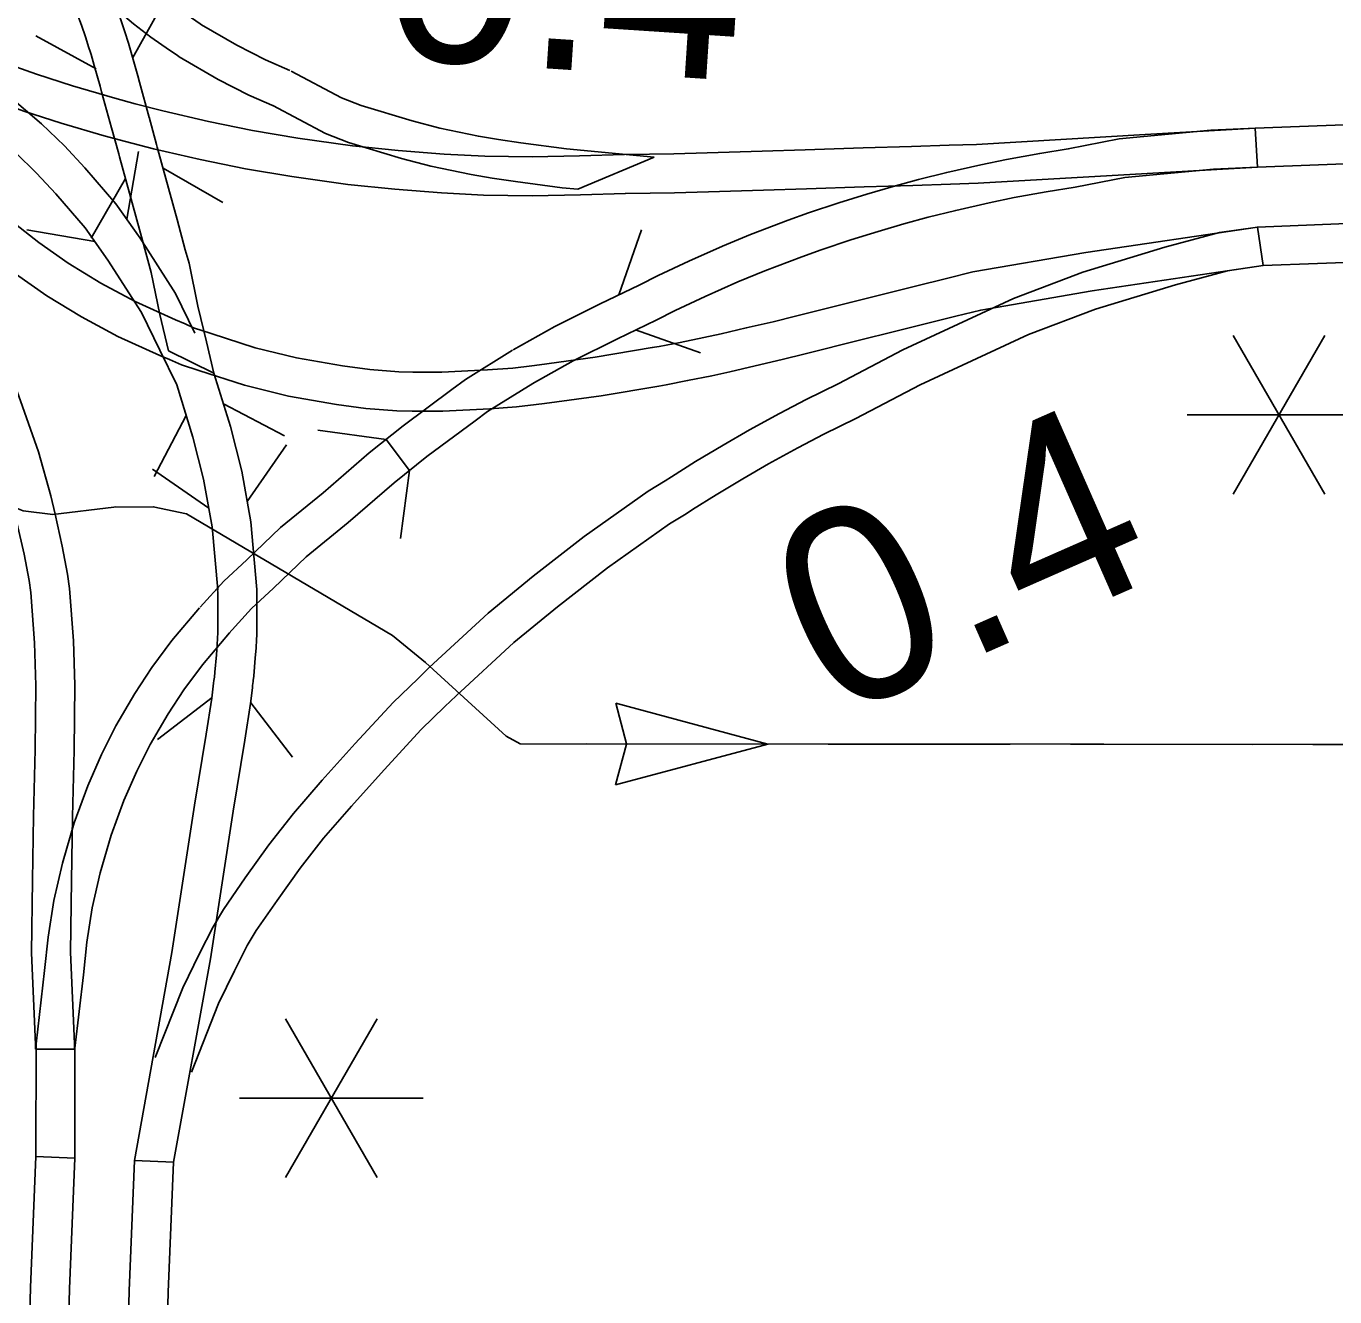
# Model space of a CAD drawing. Extents: x -19 to 366, y -4 to 359.
# Drawn here: x 155.718 to 156.258, y 193.148 to 193.673 of the extents above; entities that cross this region are included whole.
import ezdxf

# ---------------------------------------------------------------- set-up
doc = ezdxf.new("R2010")
doc.units = 0
for name, color, linetype in [('Level 19', 7, 'Continuous'), ('Level 39', 7, 'Continuous'), ('Level 43', 7, 'Continuous'), ('Level 48', 7, 'Continuous'), ('Level 60', 7, 'Continuous')]:
    doc.layers.add(name, color=color, linetype=linetype)

msp = doc.modelspace()

# ---------------------------------------------------------------- linework, layer by layer
at = {"layer": 'Level 19'}
for p, q in [((156.22627, 193.61449), (156.22536, 193.63056)), ((155.94575, 193.60542), (155.97717, 193.6186)), ((156.22859, 193.57388), (156.22623, 193.5898)), ((156.22858, 193.57387), (156.22624, 193.5898)), ((155.77676, 193.53871), (155.7955, 193.52948)), ((155.73801, 193.25029), (155.72192, 193.25029)), ((155.73809, 193.20534), (155.72201, 193.206)), ((155.76269, 193.20432), (155.77878, 193.20366))]:
    msp.add_line(p, q, dxfattribs=at)
for points in [[(155.8268, 193.65442), (155.8168, 193.6588), (155.80493, 193.66482), (155.7904, 193.67329), (155.78986, 193.67375), (155.78619, 193.67613), (155.77901, 193.68117), (155.77235, 193.68631), (155.76647, 193.69119), (155.76194, 193.69528), (155.75907, 193.698), (155.75678, 193.70024), (155.75451, 193.70259), (155.75201, 193.70522), (155.74804, 193.70969), (155.74352, 193.71503), (155.73567, 193.72513), (155.73408, 193.7276)], [(155.76877, 193.63507), (155.76474, 193.64962), (155.7641, 193.65218), (155.76157, 193.66082), (155.76024, 193.66576), (155.75965, 193.66742), (155.75922, 193.66874), (155.75775, 193.67329), (155.75603, 193.67849), (155.7542, 193.68344), (155.7526, 193.68776), (155.75036, 193.6932), (155.7489, 193.69663), (155.74715, 193.70064), (155.73456, 193.72675)], [(155.72006, 193.71976), (155.73252, 193.69392), (155.73412, 193.69025), (155.73551, 193.68698), (155.73761, 193.6819), (155.7391, 193.67786), (155.74083, 193.67318), (155.74244, 193.66829), (155.7439, 193.66378), (155.74441, 193.66223), (155.74486, 193.66096), (155.74607, 193.65645), (155.74856, 193.64798), (155.74916, 193.64554), (155.75325, 193.63077)], [(155.72053, 193.71891), (155.72252, 193.71581), (155.73102, 193.70488), (155.73588, 193.69914), (155.74015, 193.69434), (155.74288, 193.69145), (155.74536, 193.6889), (155.7479, 193.6864), (155.75102, 193.68345), (155.75593, 193.67901), (155.76229, 193.67374), (155.76946, 193.66821), (155.77718, 193.66278), (155.78027, 193.66078), (155.78109, 193.66009), (155.79722, 193.65067), (155.80993, 193.64424), (155.82033, 193.63968)], [(155.76306, 193.64071), (155.75457, 193.64294), (155.73716, 193.64812), (155.72221, 193.65291), (155.70761, 193.65807), (155.69584, 193.66242), (155.68265, 193.6673), (155.66015, 193.68018)], [(155.78761, 193.54593), (155.77963, 193.56233), (155.76507, 193.58513), (155.75504, 193.59935), (155.74225, 193.6142), (155.73376, 193.62334), (155.7244, 193.63241), (155.71117, 193.64375), (155.69608, 193.65574), (155.67631, 193.66947), (155.6606, 193.6799)], [(155.65169, 193.66649), (155.66726, 193.65615), (155.68647, 193.64281), (155.70092, 193.63133), (155.71355, 193.62051), (155.72225, 193.61207), (155.73025, 193.60347), (155.74233, 193.58943), (155.7517, 193.57615), (155.76556, 193.55445), (155.77313, 193.53889), (155.78013, 193.5247)], [(155.65215, 193.66621), (155.67581, 193.65267), (155.69025, 193.64732), (155.70214, 193.64293), (155.71707, 193.63765), (155.73241, 193.63274), (155.75022, 193.62744), (155.75896, 193.62514)], [(155.97717, 193.6186), (155.94103, 193.62204), (155.92221, 193.62449), (155.9129, 193.62591), (155.90467, 193.62727), (155.88874, 193.63063), (155.87729, 193.63365), (155.85632, 193.63991), (155.84822, 193.64307), (155.82734, 193.65416)], [(155.78711, 193.54822), (155.78358, 193.54979), (155.77971, 193.55147), (155.76303, 193.55909), (155.74889, 193.56665), (155.73541, 193.57485), (155.72323, 193.58342), (155.71161, 193.59244), (155.70213, 193.60036), (155.68953, 193.60976), (155.63855, 193.64566)], [(155.63963, 193.64475), (155.65394, 193.63032), (155.66528, 193.61573), (155.67297, 193.60303), (155.68103, 193.58843), (155.69229, 193.56847), (155.70117, 193.55272), (155.70825, 193.53872), (155.71572, 193.51799), (155.72316, 193.49699), (155.72824, 193.47878), (155.72991, 193.47129), (155.7329, 193.45796), (155.73507, 193.44646), (155.73588, 193.44061), (155.73756, 193.4189), (155.73806, 193.4007), (155.7378, 193.37386), (155.73719, 193.34621), (155.73669, 193.31993), (155.73636, 193.29037), (155.73801, 193.25258), (155.73801, 193.25029)], [(155.96493, 193.61971), (155.94635, 193.61922), (155.9268, 193.61871), (155.90732, 193.6191), (155.89052, 193.61994), (155.87162, 193.6214), (155.8527, 193.62337), (155.83016, 193.62654), (155.81148, 193.62967), (155.7933, 193.63336), (155.77445, 193.63771), (155.76306, 193.64071)], [(155.81979, 193.63994), (155.8415, 193.62841), (155.85109, 193.62467), (155.87294, 193.61815), (155.88503, 193.61496), (155.9017, 193.61144), (155.91037, 193.61001), (155.91995, 193.60855), (155.93923, 193.60604), (155.94575, 193.60542)], [(155.7955, 193.52948), (155.79242, 193.54243), (155.78893, 193.55716), (155.78525, 193.57481), (155.78369, 193.58044), (155.78027, 193.59294), (155.77214, 193.62274), (155.77186, 193.62393), (155.76877, 193.63508)], [(155.62928, 193.6325), (155.68008, 193.59673), (155.69215, 193.58772), (155.70151, 193.5799), (155.71366, 193.57047), (155.72659, 193.56138), (155.7409, 193.55267), (155.75588, 193.54465), (155.77316, 193.53677), (155.77716, 193.53503), (155.78208, 193.53293)], [(155.72192, 193.25029), (155.72192, 193.25223), (155.72026, 193.2901), (155.72059, 193.32018), (155.72109, 193.34654), (155.72171, 193.37411), (155.72196, 193.40056), (155.72148, 193.41806), (155.71987, 193.43888), (155.71918, 193.44386), (155.71714, 193.45471), (155.7142, 193.46777), (155.71262, 193.47487), (155.70781, 193.49213), (155.70056, 193.51257), (155.69344, 193.53234), (155.68697, 193.54513), (155.67826, 193.56056), (155.66698, 193.58059), (155.65903, 193.59497), (155.652, 193.60659), (155.64182, 193.61968), (155.62952, 193.63234)], [(155.75326, 193.63077), (155.75626, 193.61996), (155.75653, 193.6188), (155.76474, 193.5887), (155.76817, 193.57617), (155.76959, 193.57102), (155.77321, 193.55366), (155.77676, 193.53871)], [(155.91899, 193.5391), (155.93626, 193.54877), (155.95498, 193.55813), (155.97097, 193.56583), (155.9789, 193.56977), (155.99152, 193.57572), (156.00542, 193.5819), (156.017, 193.58666), (156.03253, 193.5926), (156.04092, 193.59562), (156.0534, 193.5998), (156.065, 193.60341), (156.07588, 193.60657), (156.08626, 193.6094), (156.09796, 193.61232), (156.11206, 193.6155), (156.1227, 193.61772), (156.1364, 193.62021), (156.14815, 193.62206), (156.16912, 193.62616), (156.20695, 193.6298), (156.22548, 193.63057)], [(156.22536, 193.63056), (156.17984, 193.62801), (156.11023, 193.62393), (156.09896, 193.62356), (156.08344, 193.62307), (156.06347, 193.62246), (156.0396, 193.6217), (156.02183, 193.62116), (155.99909, 193.62043), (155.9853, 193.62002), (155.97531, 193.61989), (155.965, 193.61971)], [(156.63076, 193.60942), (156.62466, 193.60989), (156.59239, 193.61244), (156.55, 193.61575), (156.52068, 193.61803), (156.45254, 193.62335), (156.42462, 193.62554), (156.41001, 193.62668), (156.39731, 193.62766), (156.381, 193.6289), (156.36717, 193.6298), (156.35379, 193.63047), (156.33923, 193.63098), (156.32524, 193.63119), (156.27294, 193.63243), (156.22536, 193.63056), (156.22627, 193.61449)], [(155.75896, 193.62514), (155.77059, 193.62208), (155.78989, 193.61763), (155.80855, 193.61384), (155.82771, 193.61063), (155.85075, 193.60739), (155.87017, 193.60537), (155.88949, 193.60387), (155.90675, 193.60301), (155.92685, 193.60261), (155.94677, 193.60313), (155.96535, 193.60361)], [(156.22615, 193.61448), (156.20806, 193.61373), (156.17144, 193.61021), (156.15094, 193.6062), (156.13909, 193.60434), (156.12578, 193.60192), (156.11547, 193.59977), (156.10168, 193.59666), (156.09032, 193.59382), (156.08024, 193.59108), (156.06964, 193.58799), (156.05835, 193.58448), (156.0462, 193.58041), (156.03813, 193.57751), (156.02294, 193.57169), (156.01176, 193.5671), (155.99823, 193.56108), (155.98591, 193.55528), (155.97805, 193.55137), (155.96207, 193.54368), (155.9438, 193.53454), (155.92686, 193.52505)], [(155.96528, 193.60361), (155.97556, 193.60379), (155.98565, 193.60393), (155.99959, 193.60434), (156.02233, 193.60507), (156.0401, 193.60561), (156.06397, 193.60637), (156.08394, 193.60698), (156.09947, 193.60747), (156.11096, 193.60784), (156.18076, 193.61194), (156.22627, 193.61449)], [(156.22627, 193.61449), (156.27307, 193.61632), (156.32493, 193.61509), (156.33883, 193.61488), (156.35311, 193.61439), (156.36624, 193.61373), (156.37987, 193.61285), (156.39608, 193.61161), (156.40877, 193.61063), (156.42336, 193.6095), (156.45128, 193.6073), (156.51943, 193.60198), (156.54875, 193.5997), (156.59113, 193.59639), (156.6234, 193.59385), (156.62951, 193.59337)], [(156.22624, 193.5898), (156.21057, 193.5875), (156.18797, 193.58146), (156.15418, 193.57116), (156.1255, 193.5603), (156.07984, 193.53914), (156.05312, 193.5251), (156.03999, 193.51864), (156.02891, 193.51277), (156.01654, 193.50606), (156.00565, 193.49975), (155.99434, 193.49295), (155.98432, 193.4867), (155.98176, 193.48501), (155.97476, 193.48076), (155.94828, 193.46205), (155.92731, 193.44557), (155.90872, 193.43041), (155.88436, 193.40793), (155.87963, 193.40331), (155.86948, 193.39353), (155.85382, 193.37653), (155.84019, 193.36136), (155.82833, 193.34765), (155.81821, 193.33469), (155.80844, 193.32104), (155.79939, 193.30804), (155.79517, 193.30089), (155.78958, 193.28991), (155.78267, 193.27573), (155.77123, 193.24684)], [(156.22623, 193.5898), (156.15545, 193.57934), (156.1087, 193.57129), (156.09784, 193.56857), (156.08515, 193.56542), (156.07247, 193.56226), (156.0581, 193.55867), (156.03561, 193.55302), (156.02628, 193.55071), (156.01521, 193.54813), (156.00484, 193.54572), (155.9977, 193.54412), (155.98793, 193.54218), (155.97922, 193.5405), (155.97643, 193.54), (155.95285, 193.536), (155.92986, 193.53287), (155.92667, 193.53249)], [(156.6276, 193.56882), (156.62147, 193.5693), (156.58921, 193.57184), (156.54684, 193.57516), (156.51752, 193.57743), (156.44936, 193.58275), (156.42144, 193.58495), (156.40687, 193.58609), (156.3942, 193.58706), (156.37814, 193.58829), (156.36483, 193.58915), (156.35206, 193.58979), (156.33822, 193.59027), (156.32445, 193.59047), (156.27326, 193.59169), (156.22624, 193.5898), (156.22859, 193.57388)], [(155.78619, 193.24091), (155.79742, 193.26923), (155.80399, 193.28273), (155.80929, 193.29314), (155.81295, 193.29933), (155.8216, 193.31175), (155.8311, 193.32505), (155.84077, 193.33743), (155.85226, 193.35071), (155.86573, 193.36569), (155.881, 193.38227), (155.89085, 193.39176), (155.89545, 193.39626), (155.91927, 193.41825), (155.93737, 193.433), (155.95791, 193.44914), (155.98359, 193.46729), (155.99037, 193.47141), (155.99301, 193.47314), (156.00275, 193.47923), (156.01383, 193.48589), (156.02442, 193.49202), (156.03651, 193.49858), (156.04731, 193.5043), (156.06042, 193.51075), (156.08697, 193.5247), (156.13175, 193.54545), (156.15938, 193.55592), (156.1924, 193.56598), (156.21382, 193.5717), (156.22858, 193.57387)], [(155.92858, 193.51651), (155.9319, 193.51691), (155.95528, 193.52008), (155.97921, 193.52414), (155.98217, 193.52468), (155.99102, 193.52639), (156.00103, 193.52837), (156.00843, 193.53003), (156.01886, 193.53245), (156.03004, 193.53505), (156.03951, 193.5374), (156.06201, 193.54305), (156.07637, 193.54664), (156.08903, 193.54979), (156.10173, 193.55295), (156.11203, 193.55552), (156.158, 193.56344), (156.22859, 193.57388)], [(156.22859, 193.57388), (156.27338, 193.57559), (156.32414, 193.57438), (156.33782, 193.57417), (156.35138, 193.5737), (156.36391, 193.57307), (156.37701, 193.57223), (156.39297, 193.57101), (156.40563, 193.57004), (156.42018, 193.5689), (156.4481, 193.5667), (156.51627, 193.56138), (156.54559, 193.55911), (156.58795, 193.55579), (156.62021, 193.55325), (156.62636, 193.55277)], [(155.92667, 193.53249), (155.91886, 193.53156), (155.90844, 193.53081), (155.88962, 193.52981), (155.87766, 193.5298), (155.87186, 193.53), (155.8599, 193.53093), (155.84859, 193.53244), (155.82961, 193.53576), (155.8125, 193.53994), (155.79432, 193.54585), (155.78711, 193.54822)], [(155.78982, 193.43286), (155.79963, 193.44357), (155.80906, 193.4524), (155.82296, 193.46571), (155.84059, 193.48007), (155.85958, 193.4965), (155.87356, 193.50773), (155.89374, 193.52272), (155.89931, 193.52689), (155.91868, 193.53891)], [(155.78208, 193.53293), (155.78932, 193.53055), (155.8081, 193.52445), (155.82631, 193.51999), (155.84614, 193.51652), (155.85822, 193.51492), (155.87095, 193.51393), (155.87738, 193.5137), (155.89005, 193.51372), (155.90944, 193.51474), (155.92039, 193.51553), (155.92858, 193.51651)], [(155.81309, 193.41919), (155.81312, 193.41978), (155.81318, 193.42098), (155.8132, 193.42148), (155.81324, 193.42364), (155.81324, 193.42386), (155.81327, 193.42671), (155.81326, 193.42695), (155.81325, 193.43036), (155.81324, 193.43078), (155.81315, 193.43934), (155.8132, 193.44009), (155.81079, 193.4681), (155.80701, 193.48903), (155.80235, 193.50744), (155.7955, 193.52948)], [(155.92717, 193.52523), (155.9084, 193.51358), (155.90336, 193.50981), (155.8834, 193.49499), (155.86989, 193.48413), (155.85095, 193.46774), (155.83363, 193.45363), (155.82013, 193.44071), (155.81108, 193.43224), (155.80169, 193.42199)], [(155.78013, 193.5247), (155.78685, 193.50307), (155.79127, 193.48562), (155.79481, 193.46598), (155.79705, 193.43993), (155.79704, 193.43967), (155.79705, 193.43916), (155.79715, 193.43045), (155.79716, 193.4301), (155.79716, 193.42669), (155.79717, 193.42656), (155.79713, 193.42372), (155.79714, 193.42356), (155.79711, 193.42192), (155.7971, 193.42168), (155.79704, 193.4206), (155.79701, 193.41997)], [(155.86654, 193.50209), (155.8763, 193.48928)], [(155.72201, 193.206), (155.72213, 193.25261), (155.72562, 193.28283), (155.72711, 193.29661), (155.72948, 193.31174), (155.73296, 193.32714), (155.73777, 193.3438), (155.7434, 193.35902), (155.74907, 193.37202), (155.75507, 193.38386), (155.76289, 193.39723), (155.76988, 193.40792), (155.77817, 193.41907), (155.7896, 193.43261)], [(155.8019, 193.42224), (155.7908, 193.40907), (155.78309, 193.3987), (155.77658, 193.38875), (155.76921, 193.37615), (155.76364, 193.36516), (155.75834, 193.353), (155.75308, 193.33876), (155.74856, 193.32313), (155.7453, 193.30872), (155.74308, 193.2945), (155.74162, 193.28104), (155.73812, 193.25076), (155.73809, 193.20534)], [(155.79702, 193.42016), (155.79681, 193.4172), (155.7968, 193.41685), (155.79653, 193.41332), (155.79651, 193.41317), (155.7959, 193.40598), (155.79588, 193.40583), (155.79572, 193.40414), (155.7957, 193.40389), (155.79552, 193.40253), (155.79538, 193.40145), (155.79468, 193.3952), (155.79232, 193.38044), (155.78751, 193.35111), (155.7782, 193.29023), (155.76269, 193.20432)], [(155.77878, 193.20366), (155.79408, 193.28758), (155.80341, 193.34859), (155.80821, 193.37786), (155.81064, 193.39303), (155.81136, 193.3995), (155.81149, 193.40046), (155.8117, 193.40211), (155.81175, 193.40261), (155.81191, 193.40432), (155.81193, 193.40454), (155.81255, 193.41172), (155.81257, 193.41194), (155.81288, 193.41597), (155.81289, 193.41636), (155.81308, 193.41901)], [(155.73809, 193.20534), (155.72201, 193.206), (155.71979, 193.152), (155.71908, 193.12526), (155.71883, 193.11592), (155.71843, 193.0921), (155.71862, 193.07071), (155.71862, 193.03221), (155.71838, 192.99097), (155.71854, 192.95453), (155.71889, 192.90015), (155.71887, 192.89615), (155.71884, 192.8877), (155.71876, 192.68006)], [(155.73486, 192.68005), (155.73494, 192.88767), (155.73497, 192.89608), (155.73499, 192.90017), (155.73464, 192.95462), (155.73448, 192.99096), (155.73472, 193.03216), (155.73472, 193.07078), (155.73453, 193.09204), (155.73493, 193.11557), (155.73517, 193.12483), (155.73588, 193.15146), (155.73809, 193.20534)], [(155.77878, 193.20366), (155.76269, 193.20432), (155.76049, 193.15063), (155.75978, 193.12418), (155.75954, 193.11504), (155.75916, 193.09194), (155.75934, 193.07089), (155.75934, 193.03209), (155.7591, 192.99094), (155.75926, 192.95475), (155.75961, 192.90019), (155.75959, 192.89597), (155.75956, 192.88761), (155.75948, 192.68004)], [(155.77558, 192.68004), (155.77566, 192.88758), (155.77569, 192.89591), (155.77571, 192.90021), (155.77536, 192.95484), (155.7752, 192.99093), (155.77544, 193.03204), (155.77544, 193.07096), (155.77526, 193.09188), (155.77564, 193.11469), (155.77588, 193.12375), (155.77658, 193.15008), (155.77878, 193.20366)]]:
    msp.add_lwpolyline(points, dxfattribs=at)
at = {"layer": 'Level 39'}
for points in [[(155.77564, 193.68433), (155.76194, 193.65944)], [(155.74694, 193.65509), (155.72205, 193.66879)], [(155.76433, 193.62104), (155.75949, 193.59304)], [(155.7745, 193.61408), (155.79917, 193.59998)], [(155.74488, 193.58518), (155.75897, 193.60984)], [(155.74633, 193.58377), (155.71834, 193.58861)], [(155.96258, 193.56179), (155.97197, 193.5886)], [(155.99637, 193.53789), (155.96956, 193.54728)], [(155.79946, 193.51675), (155.8246, 193.50353)], [(155.77086, 193.48682), (155.78408, 193.51197)], [(155.83839, 193.50589), (155.86654, 193.50209)], [(155.82547, 193.49986), (155.80927, 193.47653)], [(155.79343, 193.47366), (155.77009, 193.48986)], [(155.8763, 193.48928), (155.87251, 193.46113)], [(155.77218, 193.37822), (155.79473, 193.3955)], [(155.8107, 193.39339), (155.82798, 193.37084)]]:
    msp.add_lwpolyline(points, dxfattribs=at)
at = {"layer": 'Level 43'}
for p, q in [((156.02411, 193.37632), (155.96133, 193.39318)), ((155.96133, 193.39318), (155.9658, 193.37647)), ((156.02411, 193.37632), (155.96131, 193.35953)), ((155.96131, 193.35953), (155.9658, 193.37624))]:
    msp.add_line(p, q, dxfattribs=at)
for points in [[(155.54932, 193.57951), (155.62251, 193.52482), (155.70568, 193.47705), (155.71671, 193.47258), (155.72903, 193.47115), (155.75419, 193.47419), (155.77048, 193.47432), (155.78415, 193.47139), (155.86923, 193.42116), (155.88277, 193.41006), (155.91617, 193.37956), (155.92188, 193.37638), (156.40374, 193.3761)], [(155.6842, 193.48939), (155.70568, 193.47705), (155.71671, 193.47258), (155.72903, 193.47115), (155.75419, 193.47419), (155.75477, 193.4742)], [(155.94911, 193.37636), (156.02411, 193.37632)], [(156.04911, 193.3763), (156.08661, 193.37628)], [(156.08661, 193.37628), (156.12411, 193.37626)], [(156.14911, 193.37625), (156.22411, 193.3762)], [(156.24911, 193.37619), (156.32411, 193.37615)]]:
    msp.add_lwpolyline(points, dxfattribs=at)
at = {"layer": 'Level 48'}
for p, q in [((156.25408, 193.54505), (156.2162, 193.47944)), ((156.2162, 193.54505), (156.25408, 193.47944)), ((156.19726, 193.51225), (156.27302, 193.51225)), ((155.86291, 193.26291), (155.82503, 193.19731)), ((155.82503, 193.26291), (155.86291, 193.19731)), ((155.8061, 193.23011), (155.88185, 193.23011))]:
    msp.add_line(p, q, dxfattribs=at)
at = {"layer": 'Level 60'}
for points in [[(156.50946, 189.3937), (156.44759, 191.65634), (156.2114, 200.27623), (155.97446, 208.89626), (155.73678, 217.51643), (155.49836, 226.13674), (155.2592, 234.75719), (155.01929, 243.37778), (154.77865, 251.9985), (154.53727, 260.61937), (154.29515, 269.24038), (154.0523, 277.86152), (153.80871, 286.48281), (153.56438, 295.10424), (153.31933, 303.72581), (153.07354, 312.34752), (152.82702, 320.96938), (152.57978, 329.59137), (152.3318, 338.21351), (152.0831, 346.83579)], [(0, 189.51617), (7.11214, 189.52059), (14.22427, 189.53386), (21.33637, 189.55597), (28.44845, 189.58693), (35.56048, 189.62672), (42.67245, 189.67537), (49.78436, 189.73285), (56.89619, 189.79918), (64.00793, 189.87436), (71.11958, 189.95838), (78.23111, 190.05124), (85.34253, 190.15294), (92.45381, 190.26349), (99.56495, 190.38288), (106.67593, 190.51112), (113.78675, 190.6482), (120.89739, 190.79412), (128.00785, 190.94888), (135.11811, 191.11248), (142.22816, 191.28493), (149.33799, 191.46621), (156.44759, 191.65634), (163.55694, 191.85531), (170.66605, 192.06312), (177.77489, 192.27977), (184.88345, 192.50526), (191.99173, 192.73959), (199.09971, 192.98276), (206.20739, 193.23477), (213.31474, 193.49561), (220.42177, 193.7653), (227.52845, 194.04382), (234.63479, 194.33118), (241.74076, 194.62738), (248.84635, 194.93241), (255.95157, 195.24628), (263.05638, 195.56898), (270.16079, 195.90052), (277.26478, 196.24089), (284.36834, 196.5901), (291.47147, 196.94814), (298.57414, 197.31501), (305.67635, 197.69072), (312.77809, 198.07525), (319.87934, 198.46862), (326.9801, 198.87082), (334.08035, 199.28185), (341.18009, 199.7017)]]:
    msp.add_spline(points, degree=3, dxfattribs=at)

# ---------------------------------------------------------------- texts
at = {"layer": 'Level 48'}
for rotation, p in [(356.2429, (155.86375, 193.65981)), (23.7776, (156.05095, 193.38614))]:
    msp.add_text('0.4', height=0.08, rotation=rotation, dxfattribs=at).set_placement(p)

doc.saveas('drawing.dxf')
